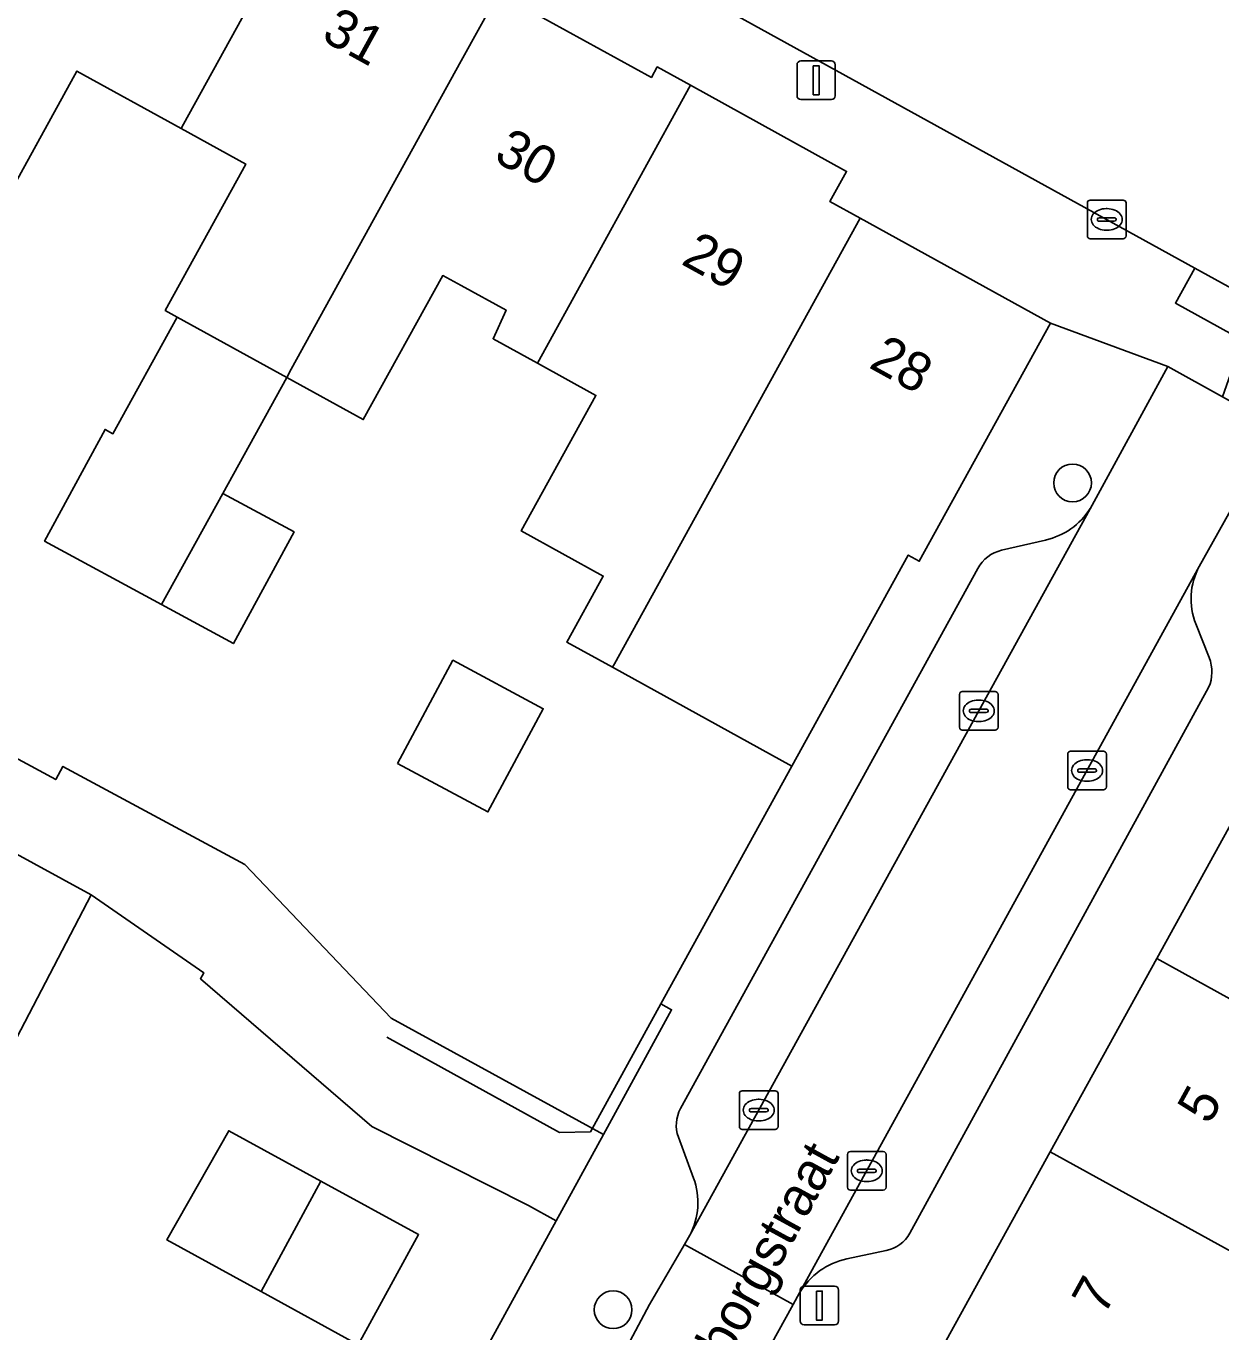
# Model space of a CAD drawing. Extents: x 158352 to 159489, y 383828 to 384603.
# Drawn here: x 158988.73 to 159019.67, y 384034.35 to 384068.15 of the extents above; entities that cross this region are included whole.
import ezdxf

# ---------------------------------------------------------------- set-up
doc = ezdxf.new("R2010")
doc.units = 0
for name, color, linetype in [('IMGEO_Boom', 7, 'Continuous'), ('IMGEO_Erf', 7, 'Continuous'), ('IMGEO_Kolk', 7, 'Continuous'), ('IMGEO_Lichtmast', 7, 'Continuous'), ('IMGEO_Muur', 7, 'Continuous'), ('IMGEO_Openbare_ruimte_label', 7, 'Continuous'), ('IMGEO_Pand', 7, 'Continuous'), ('IMGEO_Pand_nummerreeks', 7, 'Continuous'), ('IMGEO_Parkeervlak_open', 7, 'Continuous'), ('IMGEO_Rijbaan_lokaal_open', 7, 'Continuous'), ('IMGEO_Voetpad_open', 7, 'Continuous')]:
    doc.layers.add(name, color=color, linetype=linetype)

msp = doc.modelspace()

# ---------------------------------------------------------------- linework, layer by layer
at = {"layer": 'IMGEO_Boom'}
for centre in [(159015.828, 384056.325), (159003.931, 384034.923)]:
    msp.add_circle(centre, 0.489, dxfattribs=at)
at = {"layer": 'IMGEO_Erf'}
msp.add_lwpolyline([(158984.441, 384051.377), (158989.498, 384048.646), (158989.683, 384048.989), (158994.395, 384046.445), (158998.186, 384042.469), (159003.68, 384039.46), (159005.447, 384042.686), (159005.171, 384042.843), (159008.56, 384048.992), (159003.916, 384051.552), (159002.731, 384052.205), (159003.675, 384053.916), (159001.554, 384055.085), (159003.485, 384058.589), (159001.969, 384059.424), (159000.822, 384060.056), (159001.158, 384060.801), (159000, 384061.432), (158999.518, 384061.694), (158997.462, 384057.964), (158995.48, 384059.056), (158993.826, 384056.056), (158995.668, 384055.057), (158994.101, 384052.167), (158992.239, 384053.177), (158989.21, 384054.819), (158990.777, 384057.709), (158990.98, 384057.599), (158992.644, 384060.619), (158992.332, 384060.791), (158994.419, 384064.578), (158992.745, 384065.5), (158990.046, 384066.987), (158987.924, 384063.135)], dxfattribs=at)
for points in [[(158998.351, 384049.064), (158999.783, 384051.734), (159002.122, 384050.48), (159000.691, 384047.81)], [(158993.243, 384043.491), (158993.336, 384043.643), (158990.415, 384045.66), (158986.548, 384038.256), (158986.836, 384038.106), (158985.399, 384035.48), (158983.344, 384031.724), (158984.96, 384030.84), (158985.35, 384030.627), (158985.667, 384030.454), (158986.306, 384031.622), (158988.768, 384030.275), (158990.661, 384033.734), (158991.289, 384033.391), (158993.177, 384032.358), (158995.675, 384030.991), (158995.626, 384030.901), (158993.562, 384027.13), (158996.15, 384025.714), (158998.218, 384029.489), (159002.457, 384037.228), (159001.739, 384037.622), (158997.684, 384039.667)], [(158993.98, 384039.558), (158996.364, 384038.253), (158998.892, 384036.869), (158997.332, 384034.018), (158994.818, 384035.394), (158992.376, 384036.731)]]:
    msp.add_lwpolyline(points, close=True, dxfattribs=at)
at = {"layer": 'IMGEO_Kolk'}
for p, q in [((159016.212, 384062.72), (159016.212, 384063.572)), ((159016.287, 384063.646), (159017.139, 384063.646)), ((159017.213, 384063.572), (159017.213, 384062.72)), ((159016.471, 384063.14), (159016.471, 384063.152)), ((159016.514, 384063.189), (159016.912, 384063.189)), ((159016.7, 384063.426), (159016.725, 384063.426)), ((159016.955, 384063.152), (159016.955, 384063.14)), ((159016.909, 384063.103), (159016.511, 384063.103)), ((159016.723, 384062.866), (159016.698, 384062.866)), ((159017.139, 384062.646), (159016.287, 384062.646)), ((159012.898, 384050), (159012.898, 384050.852)), ((159012.973, 384050.926), (159013.825, 384050.926)), ((159013.386, 384050.706), (159013.411, 384050.706)), ((159013.899, 384050.852), (159013.899, 384050)), ((159013.157, 384050.42), (159013.157, 384050.432)), ((159013.595, 384050.383), (159013.197, 384050.383)), ((159013.2, 384050.469), (159013.598, 384050.469)), ((159013.641, 384050.432), (159013.641, 384050.42)), ((159013.409, 384050.146), (159013.384, 384050.146)), ((159013.825, 384049.926), (159012.973, 384049.926)), ((159015.703, 384048.455), (159015.703, 384049.307)), ((159015.778, 384049.381), (159016.63, 384049.381)), ((159016.704, 384049.307), (159016.704, 384048.455)), ((159016.191, 384049.161), (159016.216, 384049.161)), ((159015.962, 384048.875), (159015.962, 384048.887)), ((159016.4, 384048.838), (159016.002, 384048.838)), ((159016.005, 384048.924), (159016.403, 384048.924)), ((159016.446, 384048.887), (159016.446, 384048.875)), ((159016.63, 384048.381), (159015.778, 384048.381)), ((159016.214, 384048.601), (159016.189, 384048.601)), ((159007.2, 384039.664), (159007.2, 384040.516)), ((159007.275, 384040.59), (159008.127, 384040.59)), ((159008.201, 384040.516), (159008.201, 384039.664)), ((159007.688, 384040.37), (159007.713, 384040.37)), ((159007.459, 384040.084), (159007.459, 384040.096)), ((159007.897, 384040.047), (159007.499, 384040.047)), ((159007.502, 384040.133), (159007.9, 384040.133)), ((159007.943, 384040.096), (159007.943, 384040.084)), ((159008.127, 384039.59), (159007.275, 384039.59)), ((159007.711, 384039.81), (159007.686, 384039.81)), ((159009.999, 384038.093), (159009.999, 384038.945)), ((159010.074, 384039.019), (159010.926, 384039.019)), ((159011, 384038.945), (159011, 384038.093)), ((159010.258, 384038.513), (159010.258, 384038.525)), ((159010.696, 384038.476), (159010.298, 384038.476)), ((159010.301, 384038.562), (159010.699, 384038.562)), ((159010.487, 384038.799), (159010.512, 384038.799)), ((159010.742, 384038.525), (159010.742, 384038.513)), ((159010.51, 384038.239), (159010.485, 384038.239)), ((159010.926, 384038.019), (159010.074, 384038.019))]:
    msp.add_line(p, q, dxfattribs=at)
for points in [[(159016.212, 384062.72), (159016.212, 384063.572)], [(159016.287, 384063.646), (159017.139, 384063.646)], [(159017.213, 384063.572), (159017.213, 384062.72)], [(159017.139, 384062.646), (159016.287, 384062.646)], [(159012.898, 384050), (159012.898, 384050.852)], [(159012.973, 384050.926), (159013.825, 384050.926)], [(159013.899, 384050.852), (159013.899, 384050)], [(159013.825, 384049.926), (159012.973, 384049.926)], [(159015.703, 384048.455), (159015.703, 384049.307)], [(159015.778, 384049.381), (159016.63, 384049.381)], [(159016.704, 384049.307), (159016.704, 384048.455)], [(159016.63, 384048.381), (159015.778, 384048.381)], [(159007.2, 384039.664), (159007.2, 384040.516)], [(159007.275, 384040.59), (159008.127, 384040.59)], [(159008.201, 384040.516), (159008.201, 384039.664)], [(159008.127, 384039.59), (159007.275, 384039.59)], [(159009.999, 384038.093), (159009.999, 384038.945)], [(159010.074, 384039.019), (159010.926, 384039.019)], [(159011, 384038.945), (159011, 384038.093)], [(159010.926, 384038.019), (159010.074, 384038.019)]]:
    msp.add_lwpolyline(points, dxfattribs=at)
for centre, radius, start, end in [((159016.289, 384063.57), 0.0765, 91.552, 178.448), ((159016.289, 384063.57), 0.0765, 91.552, 178.448), ((159017.137, 384063.57), 0.0765, 1.552, 88.448), ((159017.137, 384063.57), 0.0765, 1.552, 88.448), ((159016.511, 384063.149), 0.0403, 85.8775, 175.7526), ((159016.916, 384063.151), 0.0386, 1.7309, 96.639), ((159016.508, 384063.139), 0.0366, 178.938, 274.7102), ((159016.912, 384063.146), 0.043, 264.8664, 352.4533), ((159016.289, 384062.722), 0.0765, 181.552, 268.448), ((159016.289, 384062.722), 0.0765, 181.552, 268.448), ((159017.137, 384062.722), 0.0765, 271.552, 358.448), ((159017.137, 384062.722), 0.0765, 271.552, 358.448), ((159012.975, 384050.85), 0.0765, 91.552, 178.448), ((159012.975, 384050.85), 0.0765, 91.552, 178.448), ((159013.823, 384050.85), 0.0765, 1.552, 88.448), ((159013.823, 384050.85), 0.0765, 1.552, 88.448), ((159013.197, 384050.429), 0.0403, 85.8775, 175.7526), ((159013.194, 384050.419), 0.0366, 178.938, 274.7102), ((159013.598, 384050.426), 0.043, 264.8664, 352.4533), ((159013.602, 384050.431), 0.0386, 1.7309, 96.639), ((159012.975, 384050.002), 0.0765, 181.552, 268.448), ((159012.975, 384050.002), 0.0765, 181.552, 268.448), ((159013.823, 384050.002), 0.0765, 271.552, 358.448), ((159013.823, 384050.002), 0.0765, 271.552, 358.448), ((159015.78, 384049.305), 0.0765, 91.552, 178.448), ((159015.78, 384049.305), 0.0765, 91.552, 178.448), ((159016.628, 384049.305), 0.0765, 1.552, 88.448), ((159016.628, 384049.305), 0.0765, 1.552, 88.448), ((159016.002, 384048.884), 0.0403, 85.8775, 175.7526), ((159015.999, 384048.874), 0.0366, 178.938, 274.7102), ((159016.403, 384048.881), 0.043, 264.8664, 352.4533), ((159016.407, 384048.886), 0.0386, 1.7309, 96.639), ((159015.78, 384048.457), 0.0765, 181.552, 268.448), ((159015.78, 384048.457), 0.0765, 181.552, 268.448), ((159016.628, 384048.457), 0.0765, 271.552, 358.448), ((159016.628, 384048.457), 0.0765, 271.552, 358.448), ((159007.277, 384040.514), 0.0765, 91.552, 178.448), ((159007.277, 384040.514), 0.0765, 91.552, 178.448), ((159008.125, 384040.514), 0.0765, 1.552, 88.448), ((159008.125, 384040.514), 0.0765, 1.552, 88.448), ((159007.499, 384040.093), 0.0403, 85.8775, 175.7526), ((159007.496, 384040.083), 0.0366, 178.938, 274.7102), ((159007.9, 384040.09), 0.043, 264.8664, 352.4533), ((159007.904, 384040.095), 0.0386, 1.7309, 96.639), ((159007.277, 384039.666), 0.0765, 181.552, 268.448), ((159007.277, 384039.666), 0.0765, 181.552, 268.448), ((159008.125, 384039.666), 0.0765, 271.552, 358.448), ((159008.125, 384039.666), 0.0765, 271.552, 358.448), ((159010.076, 384038.943), 0.0765, 91.552, 178.448), ((159010.076, 384038.943), 0.0765, 91.552, 178.448), ((159010.924, 384038.943), 0.0765, 1.552, 88.448), ((159010.924, 384038.943), 0.0765, 1.552, 88.448), ((159010.298, 384038.522), 0.0403, 85.8775, 175.7526), ((159010.295, 384038.512), 0.0366, 178.938, 274.7102), ((159010.699, 384038.519), 0.043, 264.8664, 352.4533), ((159010.703, 384038.524), 0.0386, 1.7309, 96.639), ((159010.076, 384038.095), 0.0765, 181.552, 268.448), ((159010.076, 384038.095), 0.0765, 181.552, 268.448), ((159010.924, 384038.095), 0.0765, 271.552, 358.448), ((159010.924, 384038.095), 0.0765, 271.552, 358.448)]:
    msp.add_arc(centre, radius, start, end, dxfattribs=at)
for centre, major_axis, ratio, start_param, end_param in [((159016.699, 384063.146), (-0.387, 0.002), 0.722429, 4.712389, 7.853982), ((159016.724, 384063.146), (-0.39, 0.002), 0.717154, 1.570796, 4.712389), ((159013.385, 384050.426), (-0.387, 0.002), 0.722429, 4.712389, 7.853982), ((159013.41, 384050.426), (-0.39, 0.002), 0.717154, 1.570796, 4.712389), ((159016.19, 384048.881), (-0.387, 0.002), 0.722429, 4.712389, 7.853982), ((159016.215, 384048.881), (-0.39, 0.002), 0.717154, 1.570796, 4.712389), ((159007.687, 384040.09), (-0.387, 0.002), 0.722429, 4.712389, 7.853982), ((159007.712, 384040.09), (-0.39, 0.002), 0.717154, 1.570796, 4.712389), ((159010.486, 384038.519), (-0.387, 0.002), 0.722429, 4.712389, 7.853982), ((159010.511, 384038.519), (-0.39, 0.002), 0.717154, 1.570796, 4.712389)]:
    msp.add_ellipse(centre, major_axis=major_axis, ratio=ratio, start_param=start_param, end_param=end_param, dxfattribs=at)
at = {"layer": 'IMGEO_Lichtmast'}
for p, q in [((159008.793, 384067.249), (159009.583, 384067.249)), ((159009.583, 384067.249), (159008.793, 384067.249)), ((159008.693, 384066.349), (159008.693, 384067.149)), ((159008.693, 384067.149), (159008.693, 384066.349)), ((159009.683, 384067.149), (159009.683, 384066.349)), ((159009.683, 384066.349), (159009.683, 384067.149)), ((159009.583, 384066.249), (159008.793, 384066.249)), ((159008.793, 384066.249), (159009.583, 384066.249)), ((159008.777, 384034.632), (159008.777, 384035.432)), ((159008.777, 384035.432), (159008.777, 384034.632)), ((159008.877, 384035.532), (159009.667, 384035.532)), ((159009.667, 384035.532), (159008.877, 384035.532)), ((159009.767, 384035.432), (159009.767, 384034.632)), ((159009.767, 384034.632), (159009.767, 384035.432)), ((159009.667, 384034.532), (159008.877, 384034.532)), ((159008.877, 384034.532), (159009.667, 384034.532))]:
    msp.add_line(p, q, dxfattribs=at)
for points in [[(159009.113, 384067.124), (159009.263, 384067.124), (159009.263, 384066.374), (159009.113, 384066.374), (159009.113, 384067.124)], [(159009.197, 384035.407), (159009.347, 384035.407), (159009.347, 384034.657), (159009.197, 384034.657), (159009.197, 384035.407)]]:
    msp.add_lwpolyline(points, dxfattribs=at)
for centre, start, end in [((159008.793, 384067.149), 90, 180), ((159008.793, 384067.149), 90, 180), ((159009.583, 384067.149), 0, 90), ((159009.583, 384067.149), 360, 90), ((159008.793, 384066.349), 180, 270), ((159008.793, 384066.349), 180, 270), ((159009.583, 384066.349), 270, 0), ((159009.583, 384066.349), 270, 0), ((159008.877, 384035.432), 90, 180), ((159008.877, 384035.432), 90, 180), ((159009.667, 384035.432), 0, 90), ((159009.667, 384035.432), 360, 90), ((159008.877, 384034.632), 180, 270), ((159008.877, 384034.632), 180, 270), ((159009.667, 384034.632), 270, 0), ((159009.667, 384034.632), 270, 0)]:
    msp.add_arc(centre, 0.1, start, end, dxfattribs=at)
at = {"layer": 'IMGEO_Muur'}
for points in [[(159008.56, 384048.992), (159005.171, 384042.843)], [(159005.171, 384042.843), (159003.342, 384039.525), (159002.542, 384039.51), (158998.071, 384041.975)], [(159001.739, 384037.622), (159002.457, 384037.228)], [(159002.457, 384037.228), (158998.218, 384029.489)]]:
    msp.add_lwpolyline(points, dxfattribs=at)
at = {"layer": 'IMGEO_Pand'}
for points in [[(158991.322, 384074.324), (158985.963, 384064.604), (158985.799, 384064.306), (158987.924, 384063.135), (158990.046, 384066.987), (158992.745, 384065.5), (158992.805, 384065.61), (158996.143, 384071.666)], [(159000, 384067.256), (159000.965, 384069.007), (159000, 384069.539), (158996.143, 384071.666), (158992.805, 384065.61), (158992.745, 384065.5), (158994.419, 384064.578), (158992.332, 384060.791), (158992.644, 384060.619), (158995.48, 384059.056), (158995.596, 384059.267)], [(159001.969, 384059.424), (159005.936, 384066.619), (159005.073, 384067.095), (159004.923, 384066.824), (159000.965, 384069.007), (159000, 384067.256), (158995.596, 384059.267), (158995.48, 384059.056), (158997.462, 384057.964), (158999.518, 384061.694), (159000, 384061.432), (159001.158, 384060.801), (159000.822, 384060.056)], [(159003.916, 384051.552), (159003.967, 384051.644), (159010.327, 384063.179), (159009.547, 384063.609), (159009.978, 384064.391), (159005.936, 384066.619), (159001.969, 384059.424), (159003.485, 384058.589), (159001.554, 384055.085), (159003.675, 384053.916), (159002.731, 384052.205)], [(159003.916, 384051.552), (159008.56, 384048.992), (159011.572, 384054.457), (159011.857, 384054.3), (159015.254, 384060.464), (159010.327, 384063.179), (159003.967, 384051.644)], [(158993.826, 384056.056), (158995.48, 384059.056), (158992.644, 384060.619), (158990.98, 384057.599), (158990.777, 384057.709), (158989.21, 384054.819), (158992.239, 384053.177)], [(158993.826, 384056.056), (158992.239, 384053.177), (158994.101, 384052.167), (158995.668, 384055.057)], [(158998.351, 384049.064), (159000.691, 384047.81), (159002.122, 384050.48), (158999.783, 384051.734)], [(159020.763, 384049.007), (159018.007, 384044.011), (159025.325, 384039.974), (159026.727, 384042.515), (159030.586, 384040.386), (159031.942, 384042.844), (159031.542, 384043.064)], [(158990.415, 384045.66), (158988.185, 384046.88), (158985.766, 384042.458), (158984.152, 384039.507), (158982.743, 384036.933), (158985.399, 384035.48), (158986.836, 384038.106), (158986.548, 384038.256)], [(159015.25, 384039.013), (159026.232, 384032.958), (159026.346, 384032.895), (159027.956, 384035.813), (159024.179, 384037.896), (159025.325, 384039.974), (159018.007, 384044.011)], [(158994.818, 384035.394), (158996.364, 384038.253), (158993.98, 384039.558), (158992.376, 384036.731)], [(159015.25, 384039.013), (159012.555, 384034.128), (159016.933, 384031.713), (159019.895, 384030.075), (159021.271, 384032.569), (159025.024, 384030.499), (159026.346, 384032.895), (159026.232, 384032.958)], [(158994.818, 384035.394), (158997.332, 384034.018), (158998.892, 384036.869), (158996.364, 384038.253)]]:
    msp.add_lwpolyline(points, close=True, dxfattribs=at)
at = {"layer": 'IMGEO_Parkeervlak_open'}
for points in [[(159005.915, 384036.849), (159016.281, 384055.659)], [(159015.13, 384054.846), (159013.992, 384054.583)], [(159013.371, 384054.112), (159005.677, 384040.129)], [(159019.109, 384054.161), (159008.758, 384035.357)], [(159019.367, 384051.803), (159019.021, 384052.675)], [(159011.615, 384036.906), (159019.352, 384051.034)], [(159005.622, 384039.39), (159006.014, 384038.332)], [(159009.986, 384036.238), (159011.004, 384036.453)]]:
    msp.add_lwpolyline(points, dxfattribs=at)
for centre, radius, start, end in [((159014.716, 384056.653), 1.853, 282.892, 327.5784), ((159014.206, 384053.656), 0.951, 102.9911, 151.3662), ((159020.645, 384053.324), 1.749, 151.4212, 201.8006), ((159018.444, 384051.436), 0.993, 336.0909, 21.6742), ((159006.458, 384039.699), 0.891, 151.1733, 200.3139), ((159004.298, 384037.702), 1.828, 332.1973, 20.1643), ((159010.815, 384037.347), 0.914, 281.9592, 331.1479), ((159010.379, 384034.394), 1.886, 102.0318, 149.2815)]:
    msp.add_arc(centre, radius, start, end, dxfattribs=at)
at = {"layer": 'IMGEO_Rijbaan_lokaal_open'}
msp.add_lwpolyline([(158989.31, 384082.781), (158988.719, 384083.109), (158986.803, 384079.633), (159000, 384072.359), (159018.997, 384061.889), (159022.354, 384060.039)], dxfattribs=at)
for points in [[(159018.293, 384059.339), (159016.281, 384055.659), (159005.915, 384036.849), (159005.778, 384036.614), (159008.593, 384035.059), (159008.758, 384035.357), (159019.109, 384054.161), (159021.125, 384057.772), (159019.709, 384058.556)], [(159004.222, 384033.839), (159007.053, 384032.276), (159008.593, 384035.059), (159005.778, 384036.614), (159004.87, 384035.062)]]:
    msp.add_lwpolyline(points, close=True, dxfattribs=at)
at = {"layer": 'IMGEO_Voetpad_open'}
for points in [[(158986.501, 384076.982), (158991.322, 384074.324), (158996.143, 384071.666), (159000, 384069.539), (159000.965, 384069.007), (159004.923, 384066.824), (159005.073, 384067.095), (159005.936, 384066.619), (159009.978, 384064.391), (159009.547, 384063.609), (159010.327, 384063.179), (159015.254, 384060.464), (159018.293, 384059.339), (159019.709, 384058.556), (159020.226, 384060.024), (159018.49, 384060.981), (159018.997, 384061.889), (159000, 384072.359), (158986.803, 384079.633)], [(159016.281, 384055.659), (159018.293, 384059.339), (159015.254, 384060.464), (159011.857, 384054.3), (159011.572, 384054.457), (159008.56, 384048.992), (159005.171, 384042.843), (159005.447, 384042.686), (159003.68, 384039.46), (159002.457, 384037.228), (158998.218, 384029.489), (158996.15, 384025.714), (158992.2, 384018.493), (158989.681, 384013.96), (158992.556, 384012.705), (158993.499, 384014.437)], [(159001.277, 384013.524), (159005.267, 384020.804), (159010.364, 384030.042), (159011.84, 384032.726), (159012.555, 384034.128), (159015.25, 384039.013), (159018.007, 384044.011), (159020.763, 384049.007), (159023.235, 384053.487), (159024.342, 384055.494), (159024.03, 384055.725), (159021.125, 384057.772), (159019.109, 384054.161)], [(159013.992, 384054.583), (159015.13, 384054.846)], [(159005.677, 384040.129), (159013.371, 384054.112)], [(159019.021, 384052.675), (159019.367, 384051.803)], [(159019.352, 384051.034), (159011.615, 384036.906)], [(159006.014, 384038.332), (159005.622, 384039.39)], [(159004.87, 384035.062), (159005.778, 384036.614), (159005.915, 384036.849)], [(159011.004, 384036.453), (159009.986, 384036.238)], [(159008.758, 384035.357), (159008.593, 384035.059), (159007.053, 384032.276), (159006.788, 384031.796)], [(159003.886, 384033.211), (159003.972, 384033.367), (159004.222, 384033.839), (159004.87, 384035.062)]]:
    msp.add_lwpolyline(points, dxfattribs=at)
for points in [[(159022.458, 384059.953), (159022.354, 384060.039), (159018.997, 384061.889), (159018.49, 384060.981), (159020.226, 384060.024), (159021.962, 384059.067)], [(158994.395, 384046.445), (158989.683, 384048.989), (158989.498, 384048.646), (158984.441, 384051.377), (158983.353, 384049.413), (158988.185, 384046.88), (158990.415, 384045.66), (158993.336, 384043.643), (158993.243, 384043.491), (158997.684, 384039.667), (159001.739, 384037.622), (159002.457, 384037.228), (159003.68, 384039.46), (158998.186, 384042.469)]]:
    msp.add_lwpolyline(points, close=True, dxfattribs=at)
for centre, radius, start, end in [((159014.716, 384056.653), 1.853, 282.892, 327.5784), ((159014.206, 384053.656), 0.951, 102.9911, 151.3662), ((159020.645, 384053.324), 1.749, 151.4212, 201.8006), ((159018.444, 384051.436), 0.993, 336.0909, 21.6742), ((159006.458, 384039.699), 0.891, 151.1733, 200.3139), ((159004.298, 384037.702), 1.828, 332.1973, 20.1643), ((159010.815, 384037.347), 0.914, 281.9592, 331.1479), ((159010.379, 384034.394), 1.886, 102.0318, 149.2815)]:
    msp.add_arc(centre, radius, start, end, dxfattribs=at)

# ---------------------------------------------------------------- texts
at = {"layer": 'IMGEO_Openbare_ruimte_label'}
msp.add_text('1e Terborgstraat', height=1, rotation=61.3072, dxfattribs=at).set_placement((159005.061, 384030.213))
at = {"layer": 'IMGEO_Pand_nummerreeks'}
for s, rotation, p in [('31', 331.1287, (158996.343, 384067.81)), ('30', 331.1418, (159000.806, 384064.681)), ('29', 331.1418, (159005.662, 384062.005)), ('28', 331.1418, (159010.521, 384059.327)), ('5', 61.1158, (159019.368, 384039.686)), ('7', 61.1158, (159016.642, 384034.745))]:
    msp.add_text(s, height=1, rotation=rotation, dxfattribs=at).set_placement(p)

doc.saveas('drawing.dxf')
